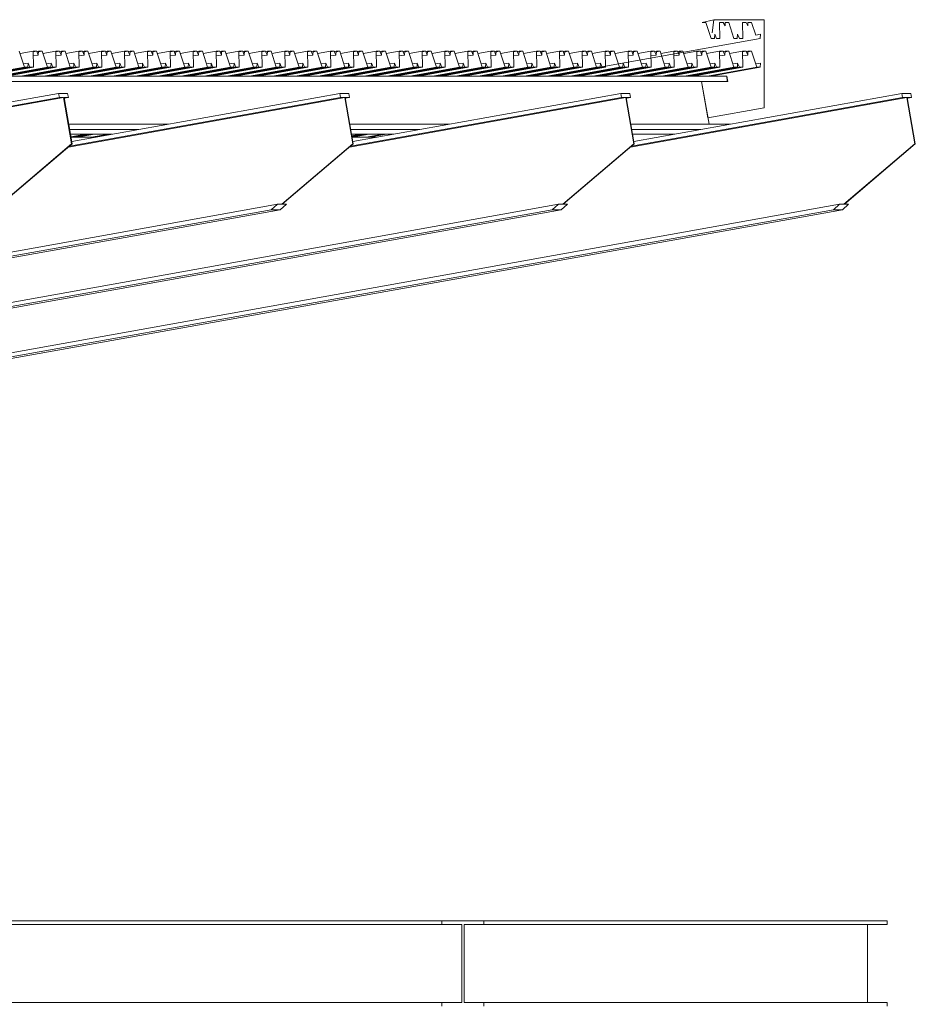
# Model space of a CAD drawing. Header units: millimetres. Extents: x -115474967 to 444143, y -74377 to 241828222.
# Tile 456 of 590: x 68486 to 70585, y 7648 to 9956. Entities that reach past the tile are written whole.
import ezdxf

# ---------------------------------------------------------------- set-up
doc = ezdxf.new("R2010")
doc.units = ezdxf.units.MM
doc.header["$MEASUREMENT"] = 0
doc.linetypes.add('PHANTOM', pattern=[2.5, 1.25, -0.25, 0.25, -0.25, 0.25, -0.25])
doc.layers.add('00-5 Grid 01', color=9, linetype='PHANTOM')

msp = doc.modelspace()

# ---------------------------------------------------------------- linework, layer by layer
at = {"layer": '00-5 Grid 01', "color": 9, "linetype": 'ByBlock', "lineweight": 0, "true_color": 0xc7c8ca}
for p, q in [((70112.51105, 9954.98628), (70108.80084, 9924.88859)), ((68497.22294, 9844.1324), (68485.01187, 9881.55549)), ((68486.78402, 9876.12454), (68517.10293, 9881.55549)), ((68525.7627, 9881.55549), (68517.10293, 9881.55549)), ((68517.10293, 9881.55549), (68517.88346, 9844.1324)), ((68517.13487, 9880.01002), (68525.7627, 9881.55549)), ((68529.41137, 9872.69164), (68525.7627, 9881.55549)), ((68526.05247, 9880.85131), (68529.98314, 9881.55549)), ((68529.98314, 9881.55549), (68529.41137, 9872.69164)), ((68529.88187, 9879.98587), (68538.6429, 9881.55549)), ((68538.6429, 9881.55549), (68529.98314, 9881.55549)), ((68550.85397, 9844.1324), (68538.6429, 9881.55549)), ((68540.41505, 9876.12454), (68570.73397, 9881.55549)), ((68579.39451, 9881.55549), (68570.73397, 9881.55549)), ((68570.73397, 9881.55549), (68571.51527, 9844.1324)), ((68570.76668, 9880.01002), (68579.39451, 9881.55549)), ((68583.04241, 9872.69164), (68579.39451, 9881.55549)), ((68579.68428, 9880.85131), (68583.61417, 9881.55549)), ((68583.61417, 9881.55549), (68583.04241, 9872.69164)), ((68583.5129, 9879.98587), (68592.27471, 9881.55549)), ((68592.27471, 9881.55549), (68583.61417, 9881.55549)), ((68604.48501, 9844.1324), (68592.27471, 9881.55549)), ((68594.04608, 9876.12454), (68624.365, 9881.55549)), ((68633.02554, 9881.55549), (68624.365, 9881.55549)), ((68624.365, 9881.55549), (68625.1463, 9844.1324)), ((68624.39771, 9880.01002), (68633.02554, 9881.55549)), ((68636.67422, 9872.69164), (68633.02554, 9881.55549)), ((68633.31532, 9880.85131), (68637.24598, 9881.55549)), ((68637.24598, 9881.55549), (68636.67422, 9872.69164)), ((68637.14471, 9879.98587), (68645.90575, 9881.55549)), ((68645.90575, 9881.55549), (68637.24598, 9881.55549)), ((68658.11604, 9844.1324), (68645.90575, 9881.55549)), ((68647.67789, 9876.12454), (68677.99681, 9881.55549)), ((68686.65657, 9881.55549), (68677.99681, 9881.55549)), ((68677.99681, 9881.55549), (68678.77733, 9844.1324)), ((68678.02875, 9880.01002), (68686.65657, 9881.55549)), ((68690.30525, 9872.69164), (68686.65657, 9881.55549)), ((68686.94635, 9880.85131), (68690.87701, 9881.55549)), ((68690.87701, 9881.55549), (68690.30525, 9872.69164)), ((68690.77575, 9879.98587), (68699.53678, 9881.55549)), ((68699.53678, 9881.55549), (68690.87701, 9881.55549)), ((68711.74785, 9844.1324), (68699.53678, 9881.55549)), ((68701.30893, 9876.12454), (68731.62784, 9881.55549)), ((68740.28761, 9881.55549), (68731.62784, 9881.55549)), ((68731.62784, 9881.55549), (68732.40914, 9844.1324)), ((68731.65978, 9880.01002), (68740.28761, 9881.55549)), ((68743.93628, 9872.69164), (68740.28761, 9881.55549)), ((68740.57816, 9880.85131), (68744.50804, 9881.55549)), ((68744.50804, 9881.55549), (68743.93628, 9872.69164)), ((68744.40678, 9879.98587), (68753.16859, 9881.55549)), ((68753.16859, 9881.55549), (68744.50804, 9881.55549)), ((68765.37888, 9844.1324), (68753.16859, 9881.55549)), ((68754.93996, 9876.12454), (68785.25887, 9881.55549)), ((68793.91942, 9881.55549), (68785.25887, 9881.55549)), ((68785.25887, 9881.55549), (68786.04018, 9844.1324)), ((68785.29159, 9880.01002), (68793.91942, 9881.55549)), ((68797.56809, 9872.69164), (68793.91942, 9881.55549)), ((68794.20919, 9880.85131), (68798.13908, 9881.55549)), ((68798.13908, 9881.55549), (68797.56809, 9872.69164)), ((68798.03781, 9879.98587), (68806.79962, 9881.55549)), ((68806.79962, 9881.55549), (68798.13908, 9881.55549)), ((68819.00991, 9844.1324), (68806.79962, 9881.55549)), ((68808.57177, 9876.12454), (68838.89068, 9881.55549)), ((68847.55045, 9881.55549), (68838.89068, 9881.55549)), ((68838.89068, 9881.55549), (68839.67121, 9844.1324)), ((68838.92262, 9880.01002), (68847.55045, 9881.55549)), ((68851.19913, 9872.69164), (68847.55045, 9881.55549)), ((68847.84023, 9880.85131), (68851.77089, 9881.55549)), ((68851.77089, 9881.55549), (68851.19913, 9872.69164)), ((68851.66962, 9879.98587), (68860.43065, 9881.55549)), ((68860.43065, 9881.55549), (68851.77089, 9881.55549)), ((68872.64173, 9844.1324), (68860.43065, 9881.55549)), ((68862.2028, 9876.12454), (68892.52172, 9881.55549)), ((68901.18148, 9881.55549), (68892.52172, 9881.55549)), ((68892.52172, 9881.55549), (68893.30224, 9844.1324)), ((68892.55365, 9880.01002), (68901.18148, 9881.55549)), ((68904.83016, 9872.69164), (68901.18148, 9881.55549)), ((68901.47126, 9880.85131), (68905.40192, 9881.55549)), ((68905.40192, 9881.55549), (68904.83016, 9872.69164)), ((68905.30065, 9879.98587), (68914.06169, 9881.55549)), ((68914.06169, 9881.55549), (68905.40192, 9881.55549)), ((68926.27276, 9844.1324), (68914.06169, 9881.55549)), ((68915.83383, 9876.12454), (68946.15275, 9881.55549)), ((68954.81329, 9881.55549), (68946.15275, 9881.55549)), ((68946.15275, 9881.55549), (68946.93405, 9844.1324)), ((68946.18547, 9880.01002), (68954.81329, 9881.55549)), ((68958.46119, 9872.69164), (68954.81329, 9881.55549)), ((68955.10307, 9880.85131), (68959.03295, 9881.55549)), ((68959.03295, 9881.55549), (68958.46119, 9872.69164)), ((68958.93169, 9879.98587), (68967.6935, 9881.55549)), ((68967.6935, 9881.55549), (68959.03295, 9881.55549)), ((68979.90379, 9844.1324), (68967.6935, 9881.55549)), ((68969.46487, 9876.12454), (68999.78378, 9881.55549)), ((69008.44433, 9881.55549), (68999.78378, 9881.55549)), ((68999.78378, 9881.55549), (69000.56508, 9844.1324)), ((68999.8165, 9880.01002), (69008.44433, 9881.55549)), ((69012.093, 9872.69164), (69008.44433, 9881.55549)), ((69008.7341, 9880.85131), (69012.66476, 9881.55549)), ((69012.66476, 9881.55549), (69012.093, 9872.69164)), ((69012.5635, 9879.98587), (69021.32453, 9881.55549)), ((69021.32453, 9881.55549), (69012.66476, 9881.55549)), ((69033.53482, 9844.1324), (69021.32453, 9881.55549)), ((69023.09668, 9876.12454), (69053.41559, 9881.55549)), ((69062.07536, 9881.55549), (69053.41559, 9881.55549)), ((69053.41559, 9881.55549), (69054.19612, 9844.1324)), ((69053.44753, 9880.01002), (69062.07536, 9881.55549)), ((69065.72404, 9872.69164), (69062.07536, 9881.55549)), ((69062.36513, 9880.85131), (69066.2958, 9881.55549)), ((69066.2958, 9881.55549), (69065.72404, 9872.69164)), ((69066.19453, 9879.98587), (69074.95556, 9881.55549)), ((69074.95556, 9881.55549), (69066.2958, 9881.55549)), ((69087.16663, 9844.1324), (69074.95556, 9881.55549)), ((69076.72771, 9876.12454), (69107.04663, 9881.55549)), ((69115.70639, 9881.55549), (69107.04663, 9881.55549)), ((69107.04663, 9881.55549), (69107.82793, 9844.1324)), ((69107.07856, 9880.01002), (69115.70639, 9881.55549)), ((69119.35507, 9872.69164), (69115.70639, 9881.55549)), ((69115.99695, 9880.85131), (69119.92683, 9881.55549)), ((69119.92683, 9881.55549), (69119.35507, 9872.69164)), ((69119.82556, 9879.98587), (69128.58737, 9881.55549)), ((69128.58737, 9881.55549), (69119.92683, 9881.55549)), ((69140.79767, 9844.1324), (69128.58737, 9881.55549)), ((69130.35874, 9876.12454), (69160.67766, 9881.55549)), ((69169.3382, 9881.55549), (69160.67766, 9881.55549)), ((69160.67766, 9881.55549), (69161.45896, 9844.1324)), ((69160.71037, 9880.01002), (69169.3382, 9881.55549)), ((69172.98688, 9872.69164), (69169.3382, 9881.55549)), ((69169.62798, 9880.85131), (69173.55786, 9881.55549)), ((69173.55786, 9881.55549), (69172.98688, 9872.69164)), ((69173.4566, 9879.98587), (69182.21841, 9881.55549)), ((69182.21841, 9881.55549), (69173.55786, 9881.55549)), ((69194.4287, 9844.1324), (69182.21841, 9881.55549)), ((69183.99055, 9876.12454), (69214.30947, 9881.55549)), ((69222.96923, 9881.55549), (69214.30947, 9881.55549)), ((69214.30947, 9881.55549), (69215.08999, 9844.1324)), ((69214.34141, 9880.01002), (69222.96923, 9881.55549)), ((69226.61791, 9872.69164), (69222.96923, 9881.55549)), ((69223.25901, 9880.85131), (69227.18967, 9881.55549)), ((69227.18967, 9881.55549), (69226.61791, 9872.69164)), ((69227.08841, 9879.98587), (69235.84944, 9881.55549)), ((69235.84944, 9881.55549), (69227.18967, 9881.55549)), ((69248.06051, 9844.1324), (69235.84944, 9881.55549)), ((69237.62159, 9876.12454), (69267.9405, 9881.55549)), ((69276.60027, 9881.55549), (69267.9405, 9881.55549)), ((69267.9405, 9881.55549), (69268.72103, 9844.1324)), ((69267.97244, 9880.01002), (69276.60027, 9881.55549)), ((69280.24894, 9872.69164), (69276.60027, 9881.55549)), ((69276.89004, 9880.85131), (69280.82071, 9881.55549)), ((69280.82071, 9881.55549), (69280.24894, 9872.69164)), ((69280.71944, 9879.98587), (69289.48047, 9881.55549)), ((69289.48047, 9881.55549), (69280.82071, 9881.55549)), ((69301.69154, 9844.1324), (69289.48047, 9881.55549)), ((69291.25262, 9876.12454), (69321.57153, 9881.55549)), ((69330.23208, 9881.55549), (69321.57153, 9881.55549)), ((69321.57153, 9881.55549), (69322.35284, 9844.1324)), ((69321.60425, 9880.01002), (69330.23208, 9881.55549)), ((69333.87998, 9872.69164), (69330.23208, 9881.55549)), ((69330.52185, 9880.85131), (69334.45174, 9881.55549)), ((69334.45174, 9881.55549), (69333.87998, 9872.69164)), ((69334.35047, 9879.98587), (69343.11228, 9881.55549)), ((69343.11228, 9881.55549), (69334.45174, 9881.55549)), ((69355.32257, 9844.1324), (69343.11228, 9881.55549)), ((69344.88443, 9876.12454), (69375.20257, 9881.55549)), ((69383.86311, 9881.55549), (69375.20257, 9881.55549)), ((69375.20257, 9881.55549), (69375.98387, 9844.1324)), ((69375.23528, 9880.01002), (69383.86311, 9881.55549)), ((69387.51179, 9872.69164), (69383.86311, 9881.55549)), ((69384.15289, 9880.85131), (69388.08355, 9881.55549)), ((69388.08355, 9881.55549), (69387.51179, 9872.69164)), ((69387.98228, 9879.98587), (69396.74331, 9881.55549)), ((69396.74331, 9881.55549), (69388.08355, 9881.55549)), ((69408.95361, 9844.1324), (69396.74331, 9881.55549)), ((69398.51546, 9876.12454), (69428.83438, 9881.55549)), ((69437.49414, 9881.55549), (69428.83438, 9881.55549)), ((69428.83438, 9881.55549), (69429.6149, 9844.1324)), ((69428.86632, 9880.01002), (69437.49414, 9881.55549)), ((69441.14282, 9872.69164), (69437.49414, 9881.55549)), ((69437.78392, 9880.85131), (69441.71458, 9881.55549)), ((69441.71458, 9881.55549), (69441.14282, 9872.69164)), ((69441.61332, 9879.98587), (69450.37435, 9881.55549)), ((69450.37435, 9881.55549), (69441.71458, 9881.55549)), ((69462.58542, 9844.1324), (69450.37435, 9881.55549)), ((69452.14649, 9876.12454), (69482.46541, 9881.55549)), ((69491.12518, 9881.55549), (69482.46541, 9881.55549)), ((69482.46541, 9881.55549), (69483.24671, 9844.1324)), ((69482.49735, 9880.01002), (69491.12518, 9881.55549)), ((69494.77385, 9872.69164), (69491.12518, 9881.55549)), ((69491.41573, 9880.85131), (69495.34561, 9881.55549)), ((69495.34561, 9881.55549), (69494.77385, 9872.69164)), ((69495.24435, 9879.98587), (69504.00616, 9881.55549)), ((69504.00616, 9881.55549), (69495.34561, 9881.55549)), ((69516.21645, 9844.1324), (69504.00616, 9881.55549)), ((69505.77753, 9876.12454), (69536.09644, 9881.55549)), ((69544.75699, 9881.55549), (69536.09644, 9881.55549)), ((69536.09644, 9881.55549), (69536.87775, 9844.1324)), ((69536.12916, 9880.01002), (69544.75699, 9881.55549)), ((69548.40566, 9872.69164), (69544.75699, 9881.55549)), ((69545.04676, 9880.85131), (69548.97665, 9881.55549)), ((69548.97665, 9881.55549), (69548.40566, 9872.69164)), ((69548.87616, 9879.98587), (69557.63719, 9881.55549)), ((69557.63719, 9881.55549), (69548.97665, 9881.55549)), ((69569.84748, 9844.1324), (69557.63719, 9881.55549)), ((69559.40934, 9876.12454), (69589.72825, 9881.55549)), ((69598.38802, 9881.55549), (69589.72825, 9881.55549)), ((69589.72825, 9881.55549), (69590.50878, 9844.1324)), ((69589.76019, 9880.01002), (69598.38802, 9881.55549)), ((69602.0367, 9872.69164), (69598.38802, 9881.55549)), ((69598.67779, 9880.85131), (69602.60846, 9881.55549)), ((69602.60846, 9881.55549), (69602.0367, 9872.69164)), ((69602.50719, 9879.98587), (69611.26822, 9881.55549)), ((69611.26822, 9881.55549), (69602.60846, 9881.55549)), ((69623.47929, 9844.1324), (69611.26822, 9881.55549)), ((69613.04037, 9876.12454), (69643.35929, 9881.55549)), ((69652.01905, 9881.55549), (69643.35929, 9881.55549)), ((69643.35929, 9881.55549), (69644.14059, 9844.1324)), ((69643.39122, 9880.01002), (69652.01905, 9881.55549)), ((69655.66773, 9872.69164), (69652.01905, 9881.55549)), ((69652.30883, 9880.85131), (69656.23949, 9881.55549)), ((69656.23949, 9881.55549), (69655.66773, 9872.69164)), ((69656.13822, 9879.98587), (69664.89926, 9881.55549)), ((69664.89926, 9881.55549), (69656.23949, 9881.55549)), ((69677.11033, 9844.1324), (69664.89926, 9881.55549)), ((69666.6714, 9876.12454), (69696.99032, 9881.55549)), ((69705.65086, 9881.55549), (69696.99032, 9881.55549)), ((69696.99032, 9881.55549), (69697.77162, 9844.1324)), ((69697.02304, 9880.01002), (69705.65086, 9881.55549)), ((69709.29876, 9872.69164), (69705.65086, 9881.55549)), ((69705.94064, 9880.85131), (69709.87052, 9881.55549)), ((69709.87052, 9881.55549), (69709.29876, 9872.69164)), ((69709.76926, 9879.98587), (69718.53107, 9881.55549)), ((69718.53107, 9881.55549), (69709.87052, 9881.55549)), ((69730.74136, 9844.1324), (69718.53107, 9881.55549)), ((69720.30321, 9876.12454), (69750.62135, 9881.55549)), ((69759.2819, 9881.55549), (69750.62135, 9881.55549)), ((69750.62135, 9881.55549), (69751.40265, 9844.1324)), ((69750.65407, 9880.01002), (69759.2819, 9881.55549)), ((69762.93057, 9872.69164), (69759.2819, 9881.55549)), ((69759.57167, 9880.85131), (69763.50233, 9881.55549)), ((69763.50233, 9881.55549), (69762.93057, 9872.69164)), ((69763.40107, 9879.98587), (69772.1621, 9881.55549)), ((69772.1621, 9881.55549), (69763.50233, 9881.55549)), ((69784.37239, 9844.1324), (69772.1621, 9881.55549)), ((69773.93425, 9876.12454), (69804.25316, 9881.55549)), ((69812.91293, 9881.55549), (69804.25316, 9881.55549)), ((69804.25316, 9881.55549), (69805.03369, 9844.1324)), ((69804.2851, 9880.01002), (69812.91293, 9881.55549)), ((69816.5616, 9872.69164), (69812.91293, 9881.55549)), ((69813.2027, 9880.85131), (69817.13337, 9881.55549)), ((69817.13337, 9881.55549), (69816.5616, 9872.69164)), ((69817.0321, 9879.98587), (69825.79313, 9881.55549)), ((69825.79313, 9881.55549), (69817.13337, 9881.55549)), ((69838.0042, 9844.1324), (69825.79313, 9881.55549)), ((69827.56528, 9876.12454), (69857.88419, 9881.55549)), ((69866.54474, 9881.55549), (69857.88419, 9881.55549)), ((69857.88419, 9881.55549), (69858.6655, 9844.1324)), ((69857.91613, 9880.01002), (69866.54474, 9881.55549)), ((69870.19264, 9872.69164), (69866.54474, 9881.55549)), ((69866.83451, 9880.85131), (69870.7644, 9881.55549)), ((69870.7644, 9881.55549), (69870.19264, 9872.69164)), ((69870.66313, 9879.98587), (69879.42494, 9881.55549)), ((69879.42494, 9881.55549), (69870.7644, 9881.55549)), ((69891.63523, 9844.1324), (69879.42494, 9881.55549)), ((69881.19631, 9876.12454), (69911.51523, 9881.55549)), ((69920.17577, 9881.55549), (69911.51523, 9881.55549)), ((69911.51523, 9881.55549), (69912.29653, 9844.1324)), ((69911.54794, 9880.01002), (69920.17577, 9881.55549)), ((69923.82445, 9872.69164), (69920.17577, 9881.55549)), ((69920.46555, 9880.85131), (69924.39543, 9881.55549)), ((69924.39543, 9881.55549), (69923.82445, 9872.69164)), ((69924.29494, 9879.98587), (69933.05597, 9881.55549)), ((69933.05597, 9881.55549), (69924.39543, 9881.55549)), ((69945.26627, 9844.1324), (69933.05597, 9881.55549)), ((69934.82812, 9876.12454), (69965.14704, 9881.55549)), ((69973.8068, 9881.55549), (69965.14704, 9881.55549)), ((69965.14704, 9881.55549), (69965.92756, 9844.1324)), ((69965.17898, 9880.01002), (69973.8068, 9881.55549)), ((69977.45548, 9872.69164), (69973.8068, 9881.55549)), ((69974.09658, 9880.85131), (69978.02724, 9881.55549)), ((69978.02724, 9881.55549), (69977.45548, 9872.69164)), ((69977.92598, 9879.98587), (69986.68701, 9881.55549)), ((69986.68701, 9881.55549), (69978.02724, 9881.55549)), ((69998.89808, 9844.1324), (69986.68701, 9881.55549)), ((69988.45915, 9876.12454), (70018.77807, 9881.55549)), ((70027.43784, 9881.55549), (70018.77807, 9881.55549)), ((70018.77807, 9881.55549), (70019.55937, 9844.1324)), ((70018.81001, 9880.01002), (70027.43784, 9881.55549)), ((70031.08651, 9872.69164), (70027.43784, 9881.55549)), ((70027.72761, 9880.85131), (70031.65827, 9881.55549)), ((70031.65827, 9881.55549), (70031.08651, 9872.69164)), ((70031.55701, 9879.98587), (70040.31804, 9881.55549)), ((70040.31804, 9881.55549), (70031.65827, 9881.55549)), ((70052.52911, 9844.1324), (70040.31804, 9881.55549)), ((70042.09019, 9876.12454), (70072.4091, 9881.55549)), ((70081.06965, 9881.55549), (70072.4091, 9881.55549)), ((70072.4091, 9881.55549), (70073.19041, 9844.1324)), ((70072.44182, 9880.01002), (70081.06965, 9881.55549)), ((70084.71832, 9872.69164), (70081.06965, 9881.55549)), ((70081.35942, 9880.85131), (70085.28931, 9881.55549)), ((70085.28931, 9881.55549), (70084.71832, 9872.69164)), ((70085.18804, 9879.98587), (70093.94985, 9881.55549)), ((70093.94985, 9881.55549), (70085.28931, 9881.55549)), ((70106.16014, 9844.1324), (70093.94985, 9881.55549)), ((70095.722, 9876.12454), (70126.04014, 9881.55549)), ((70134.70068, 9881.55549), (70126.04014, 9881.55549)), ((70126.04014, 9881.55549), (70126.82144, 9844.1324)), ((70126.07285, 9880.01002), (70134.70068, 9881.55549)), ((70138.34936, 9872.69164), (70134.70068, 9881.55549)), ((70134.99046, 9880.85131), (70138.92112, 9881.55549)), ((70138.92112, 9881.55549), (70138.34936, 9872.69164)), ((70138.81985, 9879.98587), (70147.58088, 9881.55549)), ((70147.58088, 9881.55549), (70138.92112, 9881.55549)), ((70159.79118, 9844.1324), (70147.58088, 9881.55549)), ((70149.35303, 9876.12454), (70179.67195, 9881.55549)), ((70188.33171, 9881.55549), (70179.67195, 9881.55549)), ((70179.67195, 9881.55549), (70180.45247, 9844.1324)), ((70179.70388, 9880.01002), (70188.33171, 9881.55549)), ((70191.98039, 9872.69164), (70188.33171, 9881.55549)), ((70188.62149, 9880.85131), (70192.55215, 9881.55549)), ((70192.55215, 9881.55549), (70191.98039, 9872.69164)), ((70192.45088, 9879.98587), (70201.21192, 9881.55549)), ((70201.21192, 9881.55549), (70192.55215, 9881.55549)), ((70213.42299, 9844.1324), (70201.21192, 9881.55549)), ((68494.74115, 9851.73823), (68505.8866, 9853.73472)), ((68505.8866, 9853.73472), (68505.26732, 9844.1324)), ((68509.83907, 9844.1324), (68505.8866, 9853.73472)), ((68517.33273, 9870.52845), (68529.41137, 9872.69164)), ((68548.37219, 9851.73823), (68559.51763, 9853.73472)), ((68559.51763, 9853.73472), (68558.89836, 9844.1324)), ((68563.47011, 9844.1324), (68559.51763, 9853.73472)), ((68570.96454, 9870.52845), (68583.04241, 9872.69164)), ((68602.00322, 9851.73823), (68613.14867, 9853.73472)), ((68613.14867, 9853.73472), (68612.53017, 9844.1324)), ((68617.10192, 9844.1324), (68613.14867, 9853.73472)), ((68624.59557, 9870.52845), (68636.67422, 9872.69164)), ((68655.63503, 9851.73823), (68666.78048, 9853.73472)), ((68666.78048, 9853.73472), (68666.1612, 9844.1324)), ((68670.73295, 9844.1324), (68666.78048, 9853.73472)), ((68678.2266, 9870.52845), (68690.30525, 9872.69164)), ((68709.26606, 9851.73823), (68720.41151, 9853.73472)), ((68720.41151, 9853.73472), (68719.79223, 9844.1324)), ((68724.36398, 9844.1324), (68720.41151, 9853.73472)), ((68731.85764, 9870.52845), (68743.93628, 9872.69164)), ((68762.8971, 9851.73823), (68774.04254, 9853.73472)), ((68774.04254, 9853.73472), (68773.42326, 9844.1324)), ((68777.99579, 9844.1324), (68774.04254, 9853.73472)), ((68785.48945, 9870.52845), (68797.56809, 9872.69164)), ((68816.52891, 9851.73823), (68827.67435, 9853.73472)), ((68827.67435, 9853.73472), (68827.05507, 9844.1324)), ((68831.62683, 9844.1324), (68827.67435, 9853.73472)), ((68839.12048, 9870.52845), (68851.19913, 9872.69164)), ((68870.15994, 9851.73823), (68881.30539, 9853.73472)), ((68881.30539, 9853.73472), (68880.68611, 9844.1324)), ((68885.25786, 9844.1324), (68881.30539, 9853.73472)), ((68892.75151, 9870.52845), (68904.83016, 9872.69164)), ((68923.79097, 9851.73823), (68934.93642, 9853.73472)), ((68934.93642, 9853.73472), (68934.31714, 9844.1324)), ((68938.88889, 9844.1324), (68934.93642, 9853.73472)), ((68946.38332, 9870.52845), (68958.46119, 9872.69164)), ((68977.422, 9851.73823), (68988.56745, 9853.73472)), ((68988.56745, 9853.73472), (68987.94895, 9844.1324)), ((68992.5207, 9844.1324), (68988.56745, 9853.73472)), ((69000.01436, 9870.52845), (69012.093, 9872.69164)), ((69031.05382, 9851.73823), (69042.19926, 9853.73472)), ((69042.19926, 9853.73472), (69041.57998, 9844.1324)), ((69046.15174, 9844.1324), (69042.19926, 9853.73472)), ((69053.64539, 9870.52845), (69065.72404, 9872.69164)), ((69084.68485, 9851.73823), (69095.83029, 9853.73472)), ((69095.83029, 9853.73472), (69095.21102, 9844.1324)), ((69099.78277, 9844.1324), (69095.83029, 9853.73472)), ((69107.27642, 9870.52845), (69119.35507, 9872.69164)), ((69138.31588, 9851.73823), (69149.46133, 9853.73472)), ((69149.46133, 9853.73472), (69148.84205, 9844.1324)), ((69153.41458, 9844.1324), (69149.46133, 9853.73472)), ((69160.90823, 9870.52845), (69172.98688, 9872.69164)), ((69191.94769, 9851.73823), (69203.09314, 9853.73472)), ((69203.09314, 9853.73472), (69202.47386, 9844.1324)), ((69207.04561, 9844.1324), (69203.09314, 9853.73472)), ((69214.53926, 9870.52845), (69226.61791, 9872.69164)), ((69245.57872, 9851.73823), (69256.72417, 9853.73472)), ((69256.72417, 9853.73472), (69256.10489, 9844.1324)), ((69260.67664, 9844.1324), (69256.72417, 9853.73472)), ((69268.1703, 9870.52845), (69280.24894, 9872.69164)), ((69299.20976, 9851.73823), (69310.3552, 9853.73472)), ((69310.3552, 9853.73472), (69309.73592, 9844.1324)), ((69314.30768, 9844.1324), (69310.3552, 9853.73472)), ((69321.80211, 9870.52845), (69333.87998, 9872.69164)), ((69352.84079, 9851.73823), (69363.98701, 9853.73472)), ((69363.98701, 9853.73472), (69363.36774, 9844.1324)), ((69367.93949, 9844.1324), (69363.98701, 9853.73472)), ((69375.43314, 9870.52845), (69387.51179, 9872.69164)), ((69406.4726, 9851.73823), (69417.61805, 9853.73472)), ((69417.61805, 9853.73472), (69416.99877, 9844.1324)), ((69421.57052, 9844.1324), (69417.61805, 9853.73472)), ((69429.06417, 9870.52845), (69441.14282, 9872.69164)), ((69460.10363, 9851.73823), (69471.24908, 9853.73472)), ((69471.24908, 9853.73472), (69470.6298, 9844.1324)), ((69475.20155, 9844.1324), (69471.24908, 9853.73472)), ((69482.69521, 9870.52845), (69494.77385, 9872.69164)), ((69513.73466, 9851.73823), (69524.88011, 9853.73472)), ((69524.88011, 9853.73472), (69524.26083, 9844.1324)), ((69528.83336, 9844.1324), (69524.88011, 9853.73472)), ((69536.32702, 9870.52845), (69548.40566, 9872.69164)), ((69567.36648, 9851.73823), (69578.51192, 9853.73472)), ((69578.51192, 9853.73472), (69577.89264, 9844.1324)), ((69582.4644, 9844.1324), (69578.51192, 9853.73472)), ((69589.95805, 9870.52845), (69602.0367, 9872.69164)), ((69620.99751, 9851.73823), (69632.14295, 9853.73472)), ((69632.14295, 9853.73472), (69631.52368, 9844.1324)), ((69636.09543, 9844.1324), (69632.14295, 9853.73472)), ((69643.58908, 9870.52845), (69655.66773, 9872.69164)), ((69674.62854, 9851.73823), (69685.77399, 9853.73472)), ((69685.77399, 9853.73472), (69685.15471, 9844.1324)), ((69689.72646, 9844.1324), (69685.77399, 9853.73472)), ((69697.22089, 9870.52845), (69709.29876, 9872.69164)), ((69728.25957, 9851.73823), (69739.4058, 9853.73472)), ((69739.4058, 9853.73472), (69738.78652, 9844.1324)), ((69743.35827, 9844.1324), (69739.4058, 9853.73472)), ((69750.85192, 9870.52845), (69762.93057, 9872.69164)), ((69781.89138, 9851.73823), (69793.03683, 9853.73472)), ((69793.03683, 9853.73472), (69792.41755, 9844.1324)), ((69796.9893, 9844.1324), (69793.03683, 9853.73472)), ((69804.48296, 9870.52845), (69816.5616, 9872.69164)), ((69835.52242, 9851.73823), (69846.66786, 9853.73472)), ((69846.66786, 9853.73472), (69846.04858, 9844.1324)), ((69850.62034, 9844.1324), (69846.66786, 9853.73472)), ((69858.11399, 9870.52845), (69870.19264, 9872.69164)), ((69889.15345, 9851.73823), (69900.2989, 9853.73472)), ((69900.2989, 9853.73472), (69899.67962, 9844.1324)), ((69904.25215, 9844.1324), (69900.2989, 9853.73472)), ((69911.7458, 9870.52845), (69923.82445, 9872.69164)), ((69942.78526, 9851.73823), (69953.93071, 9853.73472)), ((69953.93071, 9853.73472), (69953.31143, 9844.1324)), ((69957.88318, 9844.1324), (69953.93071, 9853.73472)), ((69965.37683, 9870.52845), (69977.45548, 9872.69164)), ((69996.41629, 9851.73823), (70007.56174, 9853.73472)), ((70007.56174, 9853.73472), (70006.94246, 9844.1324)), ((70011.51421, 9844.1324), (70007.56174, 9853.73472)), ((70019.00787, 9870.52845), (70031.08651, 9872.69164)), ((70050.04733, 9851.73823), (70061.19277, 9853.73472)), ((70061.19277, 9853.73472), (70060.57349, 9844.1324)), ((70065.14524, 9844.1324), (70061.19277, 9853.73472)), ((70072.63968, 9870.52845), (70084.71832, 9872.69164)), ((70103.67836, 9851.73823), (70114.82458, 9853.73472)), ((70114.82458, 9853.73472), (70114.2053, 9844.1324)), ((70118.77706, 9844.1324), (70114.82458, 9853.73472)), ((70126.27071, 9870.52845), (70138.34936, 9872.69164)), ((70157.31017, 9851.73823), (70168.45561, 9853.73472)), ((70168.45561, 9853.73472), (70167.83634, 9844.1324)), ((70172.40809, 9844.1324), (70168.45561, 9853.73472)), ((70179.90174, 9870.52845), (70191.98039, 9872.69164)), ((70210.9412, 9851.73823), (70222.08665, 9853.73472)), ((70222.08665, 9853.73472), (70221.46737, 9844.1324)), ((68381.23724, 9823.35738), (68497.22294, 9844.1324)), ((68389.28162, 9823.35738), (68505.26732, 9844.1324)), ((68393.85415, 9823.35738), (68509.83907, 9844.1324)), ((68401.89853, 9823.35738), (68517.88346, 9844.1324)), ((68434.86827, 9823.35738), (68550.85397, 9844.1324)), ((68442.91343, 9823.35738), (68558.89836, 9844.1324)), ((68447.48518, 9823.35738), (68563.47011, 9844.1324)), ((68455.52956, 9823.35738), (68571.51527, 9844.1324)), ((68488.50008, 9823.35738), (68604.48501, 9844.1324)), ((68496.54446, 9823.35738), (68612.53017, 9844.1324)), ((68505.26732, 9844.1324), (68497.22294, 9844.1324)), ((68501.11621, 9823.35738), (68617.10192, 9844.1324)), ((68509.16059, 9823.35738), (68625.1463, 9844.1324)), ((68517.88346, 9844.1324), (68509.83907, 9844.1324)), ((68542.13111, 9823.35738), (68658.11604, 9844.1324)), ((68550.17549, 9823.35738), (68666.1612, 9844.1324)), ((68558.89836, 9844.1324), (68550.85397, 9844.1324)), ((68554.74725, 9823.35738), (68670.73295, 9844.1324)), ((68562.79241, 9823.35738), (68678.77733, 9844.1324)), ((68571.51527, 9844.1324), (68563.47011, 9844.1324)), ((68595.76214, 9823.35738), (68711.74785, 9844.1324)), ((68603.8073, 9823.35738), (68719.79223, 9844.1324)), ((68612.53017, 9844.1324), (68604.48501, 9844.1324)), ((68608.37906, 9823.35738), (68724.36398, 9844.1324)), ((68616.42344, 9823.35738), (68732.40914, 9844.1324)), ((68625.1463, 9844.1324), (68617.10192, 9844.1324)), ((68649.39318, 9823.35738), (68765.37888, 9844.1324)), ((68657.43834, 9823.35738), (68773.42326, 9844.1324)), ((68666.1612, 9844.1324), (68658.11604, 9844.1324)), ((68662.01009, 9823.35738), (68777.99579, 9844.1324)), ((68670.05447, 9823.35738), (68786.04018, 9844.1324)), ((68678.77733, 9844.1324), (68670.73295, 9844.1324)), ((68703.02499, 9823.35738), (68819.00991, 9844.1324)), ((68711.06937, 9823.35738), (68827.05507, 9844.1324)), ((68719.79223, 9844.1324), (68711.74785, 9844.1324)), ((68715.64112, 9823.35738), (68831.62683, 9844.1324)), ((68723.68628, 9823.35738), (68839.67121, 9844.1324)), ((68732.40914, 9844.1324), (68724.36398, 9844.1324)), ((68756.65602, 9823.35738), (68872.64173, 9844.1324)), ((68764.7004, 9823.35738), (68880.68611, 9844.1324)), ((68773.42326, 9844.1324), (68765.37888, 9844.1324)), ((68769.27293, 9823.35738), (68885.25786, 9844.1324)), ((68777.31731, 9823.35738), (68893.30224, 9844.1324)), ((68786.04018, 9844.1324), (68777.99579, 9844.1324)), ((68810.28705, 9823.35738), (68926.27276, 9844.1324)), ((68818.33221, 9823.35738), (68934.31714, 9844.1324)), ((68827.05507, 9844.1324), (68819.00991, 9844.1324)), ((68822.90396, 9823.35738), (68938.88889, 9844.1324)), ((68830.94835, 9823.35738), (68946.93405, 9844.1324)), ((68839.67121, 9844.1324), (68831.62683, 9844.1324)), ((68863.91886, 9823.35738), (68979.90379, 9844.1324)), ((68871.96325, 9823.35738), (68987.94895, 9844.1324)), ((68880.68611, 9844.1324), (68872.64173, 9844.1324)), ((68876.535, 9823.35738), (68992.5207, 9844.1324)), ((68884.57938, 9823.35738), (69000.56508, 9844.1324)), ((68893.30224, 9844.1324), (68885.25786, 9844.1324)), ((68917.5499, 9823.35738), (69033.53482, 9844.1324)), ((68925.59428, 9823.35738), (69041.57998, 9844.1324)), ((68934.31714, 9844.1324), (68926.27276, 9844.1324)), ((68930.16603, 9823.35738), (69046.15174, 9844.1324)), ((68938.21119, 9823.35738), (69054.19612, 9844.1324)), ((68946.93405, 9844.1324), (68938.88889, 9844.1324)), ((68971.18093, 9823.35738), (69087.16663, 9844.1324)), ((68979.22609, 9823.35738), (69095.21102, 9844.1324)), ((68987.94895, 9844.1324), (68979.90379, 9844.1324)), ((68983.79784, 9823.35738), (69099.78277, 9844.1324)), ((68991.84222, 9823.35738), (69107.82793, 9844.1324)), ((69000.56508, 9844.1324), (68992.5207, 9844.1324)), ((69024.81196, 9823.35738), (69140.79767, 9844.1324)), ((69032.85712, 9823.35738), (69148.84205, 9844.1324)), ((69041.57998, 9844.1324), (69033.53482, 9844.1324)), ((69037.42887, 9823.35738), (69153.41458, 9844.1324)), ((69045.47326, 9823.35738), (69161.45896, 9844.1324)), ((69054.19612, 9844.1324), (69046.15174, 9844.1324)), ((69078.44377, 9823.35738), (69194.4287, 9844.1324)), ((69086.48815, 9823.35738), (69202.47386, 9844.1324)), ((69095.21102, 9844.1324), (69087.16663, 9844.1324)), ((69091.05991, 9823.35738), (69207.04561, 9844.1324)), ((69099.10507, 9823.35738), (69215.08999, 9844.1324)), ((69107.82793, 9844.1324), (69099.78277, 9844.1324)), ((69132.0748, 9823.35738), (69248.06051, 9844.1324)), ((69140.11919, 9823.35738), (69256.10489, 9844.1324)), ((69148.84205, 9844.1324), (69140.79767, 9844.1324)), ((69144.69172, 9823.35738), (69260.67664, 9844.1324)), ((69152.7361, 9823.35738), (69268.72103, 9844.1324)), ((69161.45896, 9844.1324), (69153.41458, 9844.1324)), ((69185.70584, 9823.35738), (69301.69154, 9844.1324)), ((69193.751, 9823.35738), (69309.73592, 9844.1324)), ((69202.47386, 9844.1324), (69194.4287, 9844.1324)), ((69198.32275, 9823.35738), (69314.30768, 9844.1324)), ((69206.36713, 9823.35738), (69322.35284, 9844.1324)), ((69215.08999, 9844.1324), (69207.04561, 9844.1324)), ((69239.33765, 9823.35738), (69355.32257, 9844.1324)), ((69247.38203, 9823.35738), (69363.36774, 9844.1324)), ((69256.10489, 9844.1324), (69248.06051, 9844.1324)), ((69251.95378, 9823.35738), (69367.93949, 9844.1324)), ((69259.99816, 9823.35738), (69375.98387, 9844.1324)), ((69268.72103, 9844.1324), (69260.67664, 9844.1324)), ((69292.96868, 9823.35738), (69408.95361, 9844.1324)), ((69301.01306, 9823.35738), (69416.99877, 9844.1324)), ((69309.73592, 9844.1324), (69301.69154, 9844.1324)), ((69305.58481, 9823.35738), (69421.57052, 9844.1324)), ((69313.62998, 9823.35738), (69429.6149, 9844.1324)), ((69322.35284, 9844.1324), (69314.30768, 9844.1324)), ((69346.59971, 9823.35738), (69462.58542, 9844.1324)), ((69354.64487, 9823.35738), (69470.6298, 9844.1324)), ((69363.36774, 9844.1324), (69355.32257, 9844.1324)), ((69359.21663, 9823.35738), (69475.20155, 9844.1324)), ((69367.26101, 9823.35738), (69483.24671, 9844.1324)), ((69375.98387, 9844.1324), (69367.93949, 9844.1324)), ((69400.23075, 9823.35738), (69516.21645, 9844.1324)), ((69408.27591, 9823.35738), (69524.26083, 9844.1324)), ((69416.99877, 9844.1324), (69408.95361, 9844.1324)), ((69412.84766, 9823.35738), (69528.83336, 9844.1324)), ((69420.89204, 9823.35738), (69536.87775, 9844.1324)), ((69429.6149, 9844.1324), (69421.57052, 9844.1324)), ((69453.86256, 9823.35738), (69569.84748, 9844.1324)), ((69461.90694, 9823.35738), (69577.89264, 9844.1324)), ((69470.6298, 9844.1324), (69462.58542, 9844.1324)), ((69466.47869, 9823.35738), (69582.4644, 9844.1324)), ((69474.52385, 9823.35738), (69590.50878, 9844.1324)), ((69483.24671, 9844.1324), (69475.20155, 9844.1324)), ((69507.49359, 9823.35738), (69623.47929, 9844.1324)), ((69515.53797, 9823.35738), (69631.52368, 9844.1324)), ((69524.26083, 9844.1324), (69516.21645, 9844.1324)), ((69520.1105, 9823.35738), (69636.09543, 9844.1324)), ((69528.15488, 9823.35738), (69644.14059, 9844.1324)), ((69536.87775, 9844.1324), (69528.83336, 9844.1324)), ((69561.12462, 9823.35738), (69677.11033, 9844.1324)), ((69569.16978, 9823.35738), (69685.15471, 9844.1324)), ((69577.89264, 9844.1324), (69569.84748, 9844.1324)), ((69573.74153, 9823.35738), (69689.72646, 9844.1324)), ((69581.78592, 9823.35738), (69697.77162, 9844.1324)), ((69590.50878, 9844.1324), (69582.4644, 9844.1324)), ((69614.75643, 9823.35738), (69730.74136, 9844.1324)), ((69622.80081, 9823.35738), (69738.78652, 9844.1324)), ((69631.52368, 9844.1324), (69623.47929, 9844.1324)), ((69627.37257, 9823.35738), (69743.35827, 9844.1324)), ((69635.41773, 9823.35738), (69751.40265, 9844.1324)), ((69644.14059, 9844.1324), (69636.09543, 9844.1324)), ((69668.38746, 9823.35738), (69784.37239, 9844.1324)), ((69676.43185, 9823.35738), (69792.41755, 9844.1324)), ((69685.15471, 9844.1324), (69677.11033, 9844.1324)), ((69681.0036, 9823.35738), (69796.9893, 9844.1324)), ((69689.04876, 9823.35738), (69805.03369, 9844.1324)), ((69697.77162, 9844.1324), (69689.72646, 9844.1324)), ((69722.0185, 9823.35738), (69838.0042, 9844.1324)), ((69730.06366, 9823.35738), (69846.04858, 9844.1324)), ((69738.78652, 9844.1324), (69730.74136, 9844.1324)), ((69734.63541, 9823.35738), (69850.62034, 9844.1324)), ((69742.67979, 9823.35738), (69858.6655, 9844.1324)), ((69751.40265, 9844.1324), (69743.35827, 9844.1324)), ((69775.64953, 9823.35738), (69891.63523, 9844.1324)), ((69783.69469, 9823.35738), (69899.67962, 9844.1324)), ((69792.41755, 9844.1324), (69784.37239, 9844.1324)), ((69788.26644, 9823.35738), (69904.25215, 9844.1324)), ((69796.31082, 9823.35738), (69912.29653, 9844.1324)), ((69805.03369, 9844.1324), (69796.9893, 9844.1324)), ((69829.28134, 9823.35738), (69945.26627, 9844.1324)), ((69837.32572, 9823.35738), (69953.31143, 9844.1324)), ((69846.04858, 9844.1324), (69838.0042, 9844.1324)), ((69841.89747, 9823.35738), (69957.88318, 9844.1324)), ((69849.94264, 9823.35738), (69965.92756, 9844.1324)), ((69858.6655, 9844.1324), (69850.62034, 9844.1324)), ((69882.91237, 9823.35738), (69998.89808, 9844.1324)), ((69890.95676, 9823.35738), (70006.94246, 9844.1324)), ((69899.67962, 9844.1324), (69891.63523, 9844.1324)), ((69895.52929, 9823.35738), (70011.51421, 9844.1324)), ((69903.57367, 9823.35738), (70019.55937, 9844.1324)), ((69912.29653, 9844.1324), (69904.25215, 9844.1324)), ((69936.54341, 9823.35738), (70052.52911, 9844.1324)), ((69944.58857, 9823.35738), (70060.57349, 9844.1324)), ((69953.31143, 9844.1324), (69945.26627, 9844.1324)), ((69949.16032, 9823.35738), (70065.14524, 9844.1324)), ((69957.2047, 9823.35738), (70073.19041, 9844.1324)), ((69965.92756, 9844.1324), (69957.88318, 9844.1324)), ((69990.17522, 9823.35738), (70106.16014, 9844.1324)), ((69998.2196, 9823.35738), (70114.2053, 9844.1324)), ((70006.94246, 9844.1324), (69998.89808, 9844.1324)), ((70002.79135, 9823.35738), (70118.77706, 9844.1324)), ((70010.83651, 9823.35738), (70126.82144, 9844.1324)), ((70019.55937, 9844.1324), (70011.51421, 9844.1324)), ((70043.80625, 9823.35738), (70159.79118, 9844.1324)), ((70051.85063, 9823.35738), (70167.83634, 9844.1324)), ((70060.57349, 9844.1324), (70052.52911, 9844.1324)), ((70056.42238, 9823.35738), (70172.40809, 9844.1324)), ((70064.46754, 9823.35738), (70180.45247, 9844.1324)), ((70073.19041, 9844.1324), (70065.14524, 9844.1324)), ((70097.43728, 9823.35738), (70213.42299, 9844.1324)), ((70105.48244, 9823.35738), (70221.46737, 9844.1324)), ((70114.2053, 9844.1324), (70106.16014, 9844.1324)), ((70126.82144, 9844.1324), (70118.77706, 9844.1324)), ((70167.83634, 9844.1324), (70159.79118, 9844.1324)), ((70180.45247, 9844.1324), (70172.40809, 9844.1324)), ((70221.46737, 9844.1324), (70213.42299, 9844.1324)), ((70143.29268, 9823.35738), (64676.12503, 9823.35738)), ((70143.52481, 9810.50288), (64676.35638, 9810.50288)), ((70145.46365, 9810.8503), (64678.29601, 9810.8503)), ((70101.35626, 9710.79367), (70084.04841, 9810.50288)), ((70145.46365, 9810.8503), (70143.29268, 9823.35738)), ((70143.52481, 9810.50288), (70145.46365, 9810.8503)), ((67939.50507, 9656.76537), (68588.83246, 9773.06733)), ((67942.16446, 9659.03216), (68578.83833, 9773.06733)), ((67947.68577, 9669.97196), (68577.16277, 9782.71872)), ((68598.24003, 9782.71872), (68577.16277, 9782.71872)), ((68578.83833, 9773.06733), (68577.16277, 9782.71872)), ((68588.83246, 9773.06733), (68578.83833, 9773.06733)), ((68607.67098, 9664.54179), (68588.83246, 9773.06733)), ((68589.92146, 9773.06733), (68608.75997, 9664.54179)), ((68599.91559, 9773.06733), (68589.92146, 9773.06733)), ((68590.22292, 9771.33102), (68599.91559, 9773.06733)), ((68599.91559, 9773.06733), (68598.24003, 9782.71872)), ((68600.0262, 9657.09721), (69247.49965, 9773.06733)), ((68602.68481, 9659.364), (69237.50552, 9773.06733)), ((68607.77302, 9670.2259), (69235.82996, 9782.71872)), ((69256.90723, 9782.71872), (69235.82996, 9782.71872)), ((69237.50552, 9773.06733), (69235.82996, 9782.71872)), ((69247.49965, 9773.06733), (69237.50552, 9773.06733)), ((69266.33817, 9664.54179), (69247.49965, 9773.06733)), ((69248.58865, 9773.06733), (69267.42716, 9664.54179)), ((69258.58278, 9773.06733), (69248.58865, 9773.06733)), ((69248.89011, 9771.33102), (69258.58278, 9773.06733)), ((69258.58278, 9773.06733), (69256.90723, 9782.71872)), ((69258.6934, 9657.09721), (69906.16685, 9773.06733)), ((69261.35201, 9659.364), (69896.17271, 9773.06733)), ((69266.44021, 9670.2259), (69894.49716, 9782.71872)), ((69915.5752, 9782.71872), (69894.49716, 9782.71872)), ((69896.17271, 9773.06733), (69894.49716, 9782.71872)), ((69906.16685, 9773.06733), (69896.17271, 9773.06733)), ((69925.00536, 9664.54179), (69906.16685, 9773.06733)), ((69907.25584, 9773.06733), (69926.09436, 9664.54179)), ((69917.24998, 9773.06733), (69907.25584, 9773.06733)), ((69907.5573, 9771.33102), (69917.24998, 9773.06733)), ((69917.24998, 9773.06733), (69915.5752, 9782.71872)), ((69917.36059, 9657.09721), (70564.83404, 9773.06733)), ((69920.01998, 9659.364), (70554.8399, 9773.06733)), ((69925.10741, 9670.2259), (70553.16513, 9782.71872)), ((70574.24239, 9782.71872), (70553.16513, 9782.71872)), ((70554.8399, 9773.06733), (70553.16513, 9782.71872)), ((70564.83404, 9773.06733), (70554.8399, 9773.06733)), ((70583.67255, 9664.54179), (70564.83404, 9773.06733)), ((70565.92303, 9773.06733), (70584.76155, 9664.54179)), ((70575.91795, 9773.06733), (70565.92303, 9773.06733)), ((70566.22449, 9771.33102), (70575.91795, 9773.06733)), ((70575.91795, 9773.06733), (70574.24239, 9782.71872)), ((68834.26752, 9710.79367), (68600.73117, 9710.79367)), ((68764.43867, 9698.28659), (68602.90215, 9698.28659)), ((69492.93471, 9710.79367), (69259.39836, 9710.79367)), ((69423.10664, 9698.28659), (69261.56934, 9698.28659)), ((70151.60191, 9710.79367), (69918.06555, 9710.79367)), ((70081.77383, 9698.28659), (69920.23653, 9698.28659)), ((68702.8762, 9687.26033), (68604.81607, 9687.26033)), ((68604.89552, 9686.80386), (68607.44196, 9687.26033)), ((68605.88948, 9681.0769), (68640.4117, 9687.26033)), ((68662.96043, 9680.11098), (68606.05696, 9680.11098)), ((68608.54264, 9680.11098), (68648.45608, 9687.26033)), ((68613.11439, 9680.11098), (68653.02783, 9687.26033)), ((68621.15955, 9680.11098), (68661.07299, 9687.26033)), ((68654.12929, 9680.11098), (68694.04273, 9687.26033)), ((68662.17367, 9680.11098), (68702.08789, 9687.26033)), ((69361.5434, 9687.26033), (69263.48326, 9687.26033)), ((69264.10176, 9683.6989), (69283.98642, 9687.26033)), ((69264.34402, 9682.30065), (69292.03158, 9687.26033)), ((69264.48189, 9681.50689), (69296.60334, 9687.26033)), ((69321.6284, 9680.11098), (69264.72415, 9680.11098)), ((69264.73428, 9680.11098), (69304.64772, 9687.26033)), ((69297.70401, 9680.11098), (69337.61823, 9687.26033)), ((69305.74918, 9680.11098), (69345.66262, 9687.26033)), ((70020.21059, 9687.26033), (69922.15123, 9687.26033)), ((68441.4591, 9522.87123), (68607.67098, 9664.54179)), ((68608.75997, 9664.54179), (68442.54809, 9522.87123)), ((68608.75997, 9664.54179), (68607.67098, 9664.54179)), ((69100.12707, 9522.87123), (69266.33817, 9664.54179)), ((69267.42716, 9664.54179), (69101.21606, 9522.87123)), ((69267.42716, 9664.54179), (69266.33817, 9664.54179)), ((69758.79426, 9522.87123), (69925.00536, 9664.54179)), ((69926.09436, 9664.54179), (69759.88326, 9522.87123)), ((69926.09436, 9664.54179), (69925.00536, 9664.54179)), ((70417.46145, 9522.87123), (70583.67255, 9664.54179)), ((70584.76155, 9664.54179), (70418.55045, 9522.87123)), ((70584.76155, 9664.54179), (70583.67255, 9664.54179)), ((66089.51995, 8985.42674), (69090.13294, 9522.87123)), ((66089.51995, 8975.47544), (69075.35128, 9510.27224)), ((66098.68059, 8973.34108), (69096.42854, 9510.27224)), ((66375.78996, 8918.72621), (69748.80013, 9522.87123)), ((66375.78996, 8908.77492), (69734.01925, 9510.27224)), ((66384.9506, 8906.64055), (69755.09651, 9510.27224)), ((66638.22128, 8847.75617), (70407.46732, 9522.87123)), ((66662.55618, 8842.1632), (70392.68644, 9510.27224)), ((66671.78771, 8840.04129), (70413.7637, 9510.27224)), ((69090.13294, 9522.87123), (69075.35128, 9510.27224)), ((69096.42854, 9510.27224), (69075.35128, 9510.27224)), ((69100.12707, 9522.87123), (69090.13294, 9522.87123)), ((69111.2102, 9522.87123), (69096.42854, 9510.27224)), ((69111.2102, 9522.87123), (69101.21606, 9522.87123)), ((69748.80013, 9522.87123), (69734.01925, 9510.27224)), ((69755.09651, 9510.27224), (69734.01925, 9510.27224)), ((69758.79426, 9522.87123), (69748.80013, 9522.87123)), ((69769.87739, 9522.87123), (69755.09651, 9510.27224)), ((69769.87739, 9522.87123), (69759.88326, 9522.87123)), ((70407.46732, 9522.87123), (70392.68644, 9510.27224)), ((70413.7637, 9510.27224), (70392.68644, 9510.27224)), ((70417.46145, 9522.87123), (70407.46732, 9522.87123)), ((70428.54458, 9522.87123), (70413.7637, 9510.27224)), ((70428.54458, 9522.87123), (70418.55045, 9522.87123)), ((65726.99928, 7843.78113), (69475.28023, 7843.78113)), ((65726.99928, 7835.28105), (69475.28023, 7835.28105)), ((69475.28023, 7835.28105), (69475.28023, 7843.78113)), ((69475.28023, 7843.78113), (69573.73141, 7843.78113)), ((69521.74945, 7835.28105), (69475.28023, 7835.28105)), ((69521.74945, 7652.2809), (69521.74945, 7835.28105)), ((69573.73141, 7835.28105), (69527.26297, 7835.28105)), ((69527.26297, 7835.28105), (69527.26297, 7652.2809)), ((69573.73141, 7843.78113), (69573.73141, 7835.28105)), ((69573.73141, 7843.78113), (70519.08069, 7843.78113)), ((69573.73141, 7835.28105), (70519.08069, 7835.28105)), ((70472.61147, 7835.28105), (70472.61147, 7652.2809)), ((70519.08069, 7843.78113), (70519.08069, 7835.28105)), ((65726.99928, 7652.2809), (69475.28023, 7652.2809)), ((69475.28023, 7643.78082), (69475.28023, 7652.2809)), ((69475.28023, 7652.2809), (69521.74945, 7652.2809)), ((69527.26297, 7652.2809), (69573.73141, 7652.2809)), ((69573.73141, 7652.2809), (69573.73141, 7643.78082)), ((69573.73141, 7652.2809), (70519.08069, 7652.2809)), ((70519.08069, 7652.2809), (70519.08069, 7643.78082))]:
    msp.add_line(p, q, dxfattribs=at)
msp.add_lwpolyline([(69728.10687, 9823.35752), (70221.48855, 9911.68116), (70222.08673, 9921.3291), (70210.94121, 9919.33273), (70201.21218, 9949.14991), (70192.55205, 9949.14991), (70192.0146, 9940.81608), (70188.33189, 9949.14991), (70179.67176, 9949.14991), (70180.45277, 9911.72722), (70172.40808, 9911.72722), (70168.45547, 9921.3291), (70167.59379, 9911.72722), (70159.79155, 9911.72722), (70147.58093, 9949.14991), (70138.89361, 9948.7283), (70138.89361, 9940.86415), (70134.70064, 9949.14991), (70126.04051, 9949.14991), (70126.82151, 9911.72722), (70118.77682, 9911.72722), (70114.82421, 9921.3291), (70114.20498, 9911.72722), (70106.16029, 9911.72722), (70102.53309, 9922.84373), (70093.94967, 9949.14991), (70085.28954, 9949.14991), (70112.5055, 9955.57733), (70230.36244, 9955.57733), (70230.36244, 9749.2161), (70098.77761, 9725.64775), (70084.04845, 9810.50316), (70143.52495, 9810.50316), (70143.29291, 9823.35752)], close=True, dxfattribs=at)

doc.saveas('drawing.dxf')
